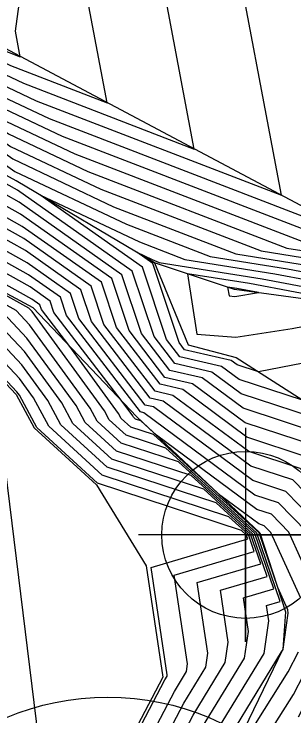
# Model space of a CAD drawing. Extents: x 2188792 to 2191981, y 386090 to 389710.
# Drawn here: x 2190404.54 to 2190412.38, y 387915.72 to 387935.42 of the extents above; entities that cross this region are included whole.
import ezdxf

# ---------------------------------------------------------------- set-up
doc = ezdxf.new("R2010")
doc.units = 0
for name, color, linetype in [('COGO Default Chain', 7, 'Continuous'), ('DTM Contours Major', 7, 'Continuous'), ('DTM Contours Minor', 7, 'Continuous'), ('Exist DTM Regular Point Underwater CELL', 7, 'Continuous'), ('PH Exist DTM Breakline', 7, 'Continuous')]:
    doc.layers.add(name, color=color, linetype=linetype)

msp = doc.modelspace()

# ---------------------------------------------------------------- linework, layer by layer
at = {"layer": 'COGO Default Chain'}
msp.add_circle((2190407.162, 387908.956), 7.295, dxfattribs=at)
at = {"layer": 'DTM Contours Major'}
for points in [[(2190389.655, 387936.926), (2190393.104, 387939.05), (2190394.171, 387940.252), (2190394.203, 387940.261), (2190397.158, 387939.904), (2190399.662, 387938.322), (2190400.187, 387937.69), (2190403.557, 387934.508), (2190404.041, 387934.165), (2190404.438, 387933.976), (2190407.148, 387932.931), (2190406.569, 387936.001), (2190407.01, 387939.241), (2190407.002, 387941.58), (2190408.063, 387943.76), (2190407.359, 387944.725), (2190407.185, 387944.936), (2190406.414, 387945.74), (2190400.736, 387948.238), (2190399.304, 387949.511), (2190398.269, 387950.275), (2190395.653, 387952.874), (2190384.937, 387944.489)], [(2190412.943, 387913.815), (2190414.666, 387917.15), (2190414.673, 387917.206), (2190414.376, 387920.636), (2190414.249, 387920.917), (2190412.554, 387922.67), (2190411.119, 387923.141), (2190408.989, 387924.722), (2190408.49, 387924.837), (2190407.056, 387926.711), (2190406.697, 387927.79), (2190404.81, 387929.125), (2190402.81, 387930.242), (2190400.169, 387931.341), (2190399.827, 387931.06), (2190399.786, 387930.964), (2190395.775, 387932.834), (2190395.1, 387933.263), (2190394.571, 387933.595), (2190393.424, 387934.779), (2190393.469, 387935.276), (2190393.162, 387936.988)], [(2190399.986, 387935.958), (2190401.983, 387934.073), (2190404.327, 387932.411), (2190406.242, 387931.502), (2190412.889, 387928.937), (2190413.623, 387928.82), (2190414.203, 387928.711), (2190414.677, 387928.794), (2190415.548, 387930.056), (2190415.709, 387930.214), (2190416.503, 387931.702), (2190416.526, 387931.813), (2190416.362, 387933.128), (2190416.146, 387932.971), (2190415.973, 387934.44), (2190415.087, 387936.416)], [(2190412.569, 387919.026), (2190411.733, 387920.87), (2190411.549, 387921.061), (2190411.393, 387921.112), (2190410.328, 387921.903), (2190408.44, 387923.62), (2190407.808, 387923.828), (2190407.54, 387924.073), (2190407.464, 387924.215), (2190406.068, 387926.133), (2190405.303, 387927.134), (2190405.259, 387927.264), (2190405.032, 387927.425), (2190400.931, 387929.717), (2190400.496, 387929.898), (2190400.44, 387929.851), (2190400.433, 387929.836), (2190396.838, 387931.511), (2190394.343, 387932.654), (2190394.038, 387932.793), (2190392.362, 387934.503)], [(2190407.761, 387913.151), (2190409.293, 387916.079), (2190409.912, 387917.094), (2190409.969, 387917.485), (2190409.671, 387919.464), (2190411.448, 387919.99), (2190411.163, 387920.826), (2190410.202, 387921.7), (2190407.141, 387922.708), (2190405.849, 387923.891), (2190405.479, 387924.581), (2190404.756, 387925.574), (2190403.522, 387926.886), (2190401.959, 387927.754), (2190400.573, 387928.653), (2190398.456, 387929.8), (2190396.388, 387930.747), (2190394.021, 387931.82), (2190393.506, 387932.344), (2190388.967, 387933.157), (2190382.363, 387933.798), (2190377.571, 387934.021), (2190372.926, 387934.215), (2190367.995, 387934.445)], [(2190412.62, 387924.587), (2190410.845, 387925.171), (2190410.353, 387925.536), (2190409.179, 387925.807), (2190408.81, 387926.288), (2190408.134, 387928.316), (2190405.255, 387930.353), (2190408.047, 387929.027), (2190409.32, 387928.536), (2190411.844, 387928.132), (2190413.841, 387927.756)], [(2190410.635, 387914.445), (2190412.22, 387916.958), (2190412.512, 387917.524)]]:
    msp.add_lwpolyline(points, dxfattribs=at)
at = {"layer": 'DTM Contours Minor'}
for points in [[(2190391.931, 387937.304), (2190394.289, 387939.959), (2190394.393, 387939.989), (2190397.124, 387939.659), (2190399.439, 387938.197), (2190400.147, 387937.343), (2190403.242, 387934.421), (2190404.099, 387933.814), (2190404.798, 387933.481), (2190409.587, 387931.634), (2190408.565, 387937.059), (2190409.286, 387942.357), (2190409.177, 387942.529), (2190407.583, 387944.715), (2190407.169, 387945.218), (2190405.333, 387947.132), (2190401.114, 387948.988), (2190400.051, 387949.934), (2190398.672, 387950.951), (2190395.19, 387954.41), (2190386.881, 387947.909)], [(2190390.717, 387939.129), (2190394.736, 387942.043), (2190394.778, 387940.441), (2190397.193, 387940.149), (2190399.886, 387938.447), (2190400.227, 387938.036), (2190403.871, 387934.595), (2190403.984, 387934.515), (2190404.077, 387934.471), (2190404.708, 387934.228), (2190404.573, 387934.943), (2190404.676, 387935.698), (2190404.659, 387940.566), (2190406.306, 387943.95), (2190406.149, 387944.94), (2190400.357, 387947.488), (2190398.557, 387949.089), (2190397.865, 387949.6), (2190396.116, 387951.337), (2190382.993, 387941.069)], [(2190400.066, 387936.651), (2190402.612, 387934.247), (2190404.213, 387933.113), (2190405.52, 387932.492), (2190414.317, 387929.098), (2190414.334, 387929.095), (2190414.348, 387929.093), (2190414.359, 387929.095), (2190414.39, 387929.141), (2190414.37, 387929.328), (2190412.453, 387938.342)], [(2190400.106, 387936.997), (2190402.927, 387934.334), (2190404.156, 387933.463), (2190405.159, 387932.987), (2190412.027, 387930.337), (2190410.56, 387938.118)], [(2190398.097, 387937.445), (2190399.905, 387935.266), (2190401.353, 387933.899), (2190404.441, 387931.71), (2190406.964, 387930.512), (2190411.462, 387928.777), (2190412.911, 387928.545), (2190414.058, 387928.329), (2190414.995, 387928.492), (2190415.6, 387929.369), (2190416.28, 387930.038), (2190416.872, 387931.148), (2190417.016, 387931.846), (2190416.816, 387933.453), (2190416.961, 387933.978), (2190416.59, 387934.368), (2190415.59, 387936.596)], [(2190397.874, 387937.32), (2190399.865, 387934.919), (2190401.038, 387933.812), (2190404.499, 387931.359), (2190407.325, 387930.017), (2190410.748, 387928.696), (2190412.555, 387928.407), (2190413.986, 387928.138), (2190415.154, 387928.342), (2190415.626, 387929.025), (2190416.565, 387929.95), (2190417.057, 387930.872), (2190417.261, 387931.863), (2190417.085, 387933.279), (2190417.31, 387934.093), (2190416.734, 387934.698), (2190415.842, 387936.687)], [(2190412.509, 387915.701), (2190413.374, 387917.374), (2190413.445, 387917.907), (2190413.292, 387919.67), (2190412.74, 387920.889), (2190411.951, 387921.704), (2190411.283, 387921.924), (2190408.171, 387924.234), (2190408.077, 387924.255), (2190406.004, 387926.965), (2190405.834, 387927.475), (2190404.943, 387928.105), (2190401.682, 387929.927), (2190400.365, 387930.475), (2190400.195, 387930.335), (2190400.174, 387930.287), (2190394.553, 387932.906), (2190394.354, 387933.033), (2190394.197, 387933.132), (2190392.641, 387934.737), (2190392.656, 387934.903), (2190392.239, 387937.225)], [(2190412.654, 387915.072), (2190413.804, 387917.3), (2190413.854, 387917.673), (2190413.654, 387919.992), (2190413.243, 387920.898), (2190412.152, 387922.026), (2190411.228, 387922.33), (2190408.444, 387924.396), (2190408.215, 387924.449), (2190406.355, 387926.88), (2190406.122, 387927.58), (2190404.899, 387928.445), (2190402.058, 387930.032), (2190400.3, 387930.764), (2190400.072, 387930.576), (2190400.045, 387930.513), (2190394.96, 387932.882), (2190394.602, 387933.11), (2190394.322, 387933.286), (2190392.902, 387934.751), (2190392.927, 387935.028), (2190392.546, 387937.146)], [(2190412.798, 387914.444), (2190414.235, 387917.225), (2190414.264, 387917.44), (2190414.015, 387920.314), (2190413.746, 387920.907), (2190412.353, 387922.348), (2190411.174, 387922.736), (2190408.717, 387924.559), (2190408.352, 387924.643), (2190406.706, 387926.796), (2190406.409, 387927.685), (2190404.855, 387928.785), (2190402.434, 387930.137), (2190400.234, 387931.052), (2190399.95, 387930.818), (2190399.915, 387930.739), (2190395.368, 387932.858), (2190394.851, 387933.186), (2190394.446, 387933.441), (2190393.163, 387934.765), (2190393.198, 387935.152), (2190392.854, 387937.067)], [(2190397.65, 387937.195), (2190399.825, 387934.573), (2190400.724, 387933.725), (2190404.556, 387931.009), (2190407.686, 387929.522), (2190410.034, 387928.616), (2190412.2, 387928.27), (2190413.914, 387927.947), (2190415.313, 387928.191), (2190415.652, 387928.682), (2190416.85, 387929.861), (2190417.241, 387930.595), (2190417.506, 387931.88), (2190417.354, 387933.104), (2190417.659, 387934.208), (2190416.878, 387935.028), (2190416.094, 387936.777)], [(2190423.613, 387924.365), (2190422.451, 387923.867), (2190422.097, 387923.776), (2190421.757, 387923.603), (2190419.613, 387922.987), (2190414.784, 387921.041), (2190414.662, 387921.019), (2190412.755, 387922.991), (2190411.064, 387923.547), (2190409.262, 387924.885), (2190408.628, 387925.031), (2190407.407, 387926.627), (2190406.984, 387927.895), (2190404.766, 387929.465), (2190403.186, 387930.348), (2190400.104, 387931.63), (2190399.705, 387931.301), (2190399.657, 387931.19), (2190396.182, 387932.809), (2190395.348, 387933.339), (2190394.695, 387933.75), (2190393.685, 387934.792), (2190393.74, 387935.4), (2190393.469, 387936.909)], [(2190400.026, 387936.305), (2190402.297, 387934.16), (2190404.27, 387932.762), (2190405.881, 387931.997), (2190413.603, 387929.018), (2190413.978, 387928.958), (2190414.275, 387928.902), (2190414.518, 387928.944), (2190415.219, 387929.96), (2190414.767, 387934.113), (2190414.152, 387937)], [(2190399.946, 387935.612), (2190401.668, 387933.986), (2190404.384, 387932.061), (2190406.603, 387931.007), (2190412.176, 387928.857), (2190413.267, 387928.682), (2190414.131, 387928.52), (2190414.836, 387928.643), (2190415.574, 387929.712), (2190415.995, 387930.126), (2190416.687, 387931.425), (2190416.771, 387931.83), (2190416.547, 387933.627), (2190416.612, 387933.863), (2190416.445, 387934.038), (2190415.338, 387936.506)], [(2190420.494, 387936.302), (2190421.282, 387935.344), (2190420.226, 387934.052), (2190419.524, 387931.993), (2190418.359, 387929.897), (2190421.13, 387927.662), (2190419.659, 387927.451), (2190418.569, 387926.749), (2190417.74, 387926.832), (2190417.922, 387926.526), (2190413.556, 387925.803), (2190411.384, 387925.381), (2190410.79, 387925.576), (2190410.625, 387925.699), (2190409.316, 387926.001), (2190409.161, 387926.204), (2190408.422, 387928.421), (2190407.974, 387928.738), (2190408.408, 387928.532)], [(2190422.625, 387926.389), (2190422.231, 387926.314), (2190421.788, 387926.124), (2190420.772, 387925.86), (2190419.796, 387925.363), (2190419.004, 387925.136), (2190417.22, 387924.417), (2190413.555, 387923.752), (2190413.358, 387923.956), (2190410.9, 387924.765), (2190410.08, 387925.373), (2190409.041, 387925.613), (2190408.46, 387926.373), (2190407.847, 387928.211), (2190404.633, 387930.485), (2190404.314, 387930.663), (2190399.908, 387932.496), (2190399.337, 387932.027), (2190399.269, 387931.867), (2190397.403, 387932.737), (2190396.094, 387933.568), (2190395.069, 387934.214), (2190394.468, 387934.833), (2190394.553, 387935.772)], [(2190408.408, 387928.532), (2190408.606, 387928.455), (2190411.488, 387927.995), (2190413.769, 387927.566), (2190415.632, 387927.89), (2190415.703, 387927.995), (2190417.421, 387929.685), (2190417.611, 387930.041), (2190417.997, 387931.913), (2190417.892, 387932.756), (2190418.356, 387934.437), (2190417.167, 387935.687)], [(2190423.153, 387925.015), (2190422.23, 387924.619), (2190421.656, 387924.471), (2190421.103, 387924.189), (2190419.41, 387923.703), (2190415.596, 387922.167), (2190414.293, 387921.93), (2190412.956, 387923.313), (2190411.009, 387923.953), (2190409.535, 387925.047), (2190408.766, 387925.225), (2190407.758, 387926.542), (2190407.272, 387928.001), (2190404.721, 387929.805), (2190403.562, 387930.453), (2190400.038, 387931.918), (2190399.582, 387931.543), (2190399.527, 387931.416), (2190396.589, 387932.785), (2190395.597, 387933.415), (2190394.82, 387933.905), (2190393.946, 387934.806), (2190394.011, 387935.524)], [(2190422.692, 387925.664), (2190422.009, 387925.372), (2190421.214, 387925.165), (2190420.45, 387924.776), (2190419.207, 387924.419), (2190416.408, 387923.292), (2190413.924, 387922.841), (2190413.157, 387923.635), (2190410.954, 387924.359), (2190409.807, 387925.21), (2190408.903, 387925.419), (2190408.109, 387926.457), (2190407.559, 387928.106), (2190404.677, 387930.145), (2190403.938, 387930.558), (2190399.973, 387932.207), (2190399.46, 387931.785), (2190399.398, 387931.642), (2190396.996, 387932.761), (2190395.845, 387933.492), (2190394.944, 387934.059), (2190394.207, 387934.82), (2190394.282, 387935.648)], [(2190409.82, 387915.418), (2190410.998, 387917.349), (2190411.106, 387918.093), (2190410.964, 387919.038), (2190411.812, 387919.289), (2190411.283, 387920.844), (2190409.497, 387922.468), (2190407.408, 387923.156), (2190406.526, 387923.964), (2190406.273, 387924.435), (2190404.898, 387926.324), (2190404.236, 387927.028), (2190401.262, 387928.68), (2190400.567, 387929.131), (2190399.504, 387929.707), (2190395.57, 387931.51), (2190394.028, 387932.209), (2190393.049, 387933.208), (2190390.161, 387933.724), (2190389.983, 387934.652), (2190380.489, 387934.811), (2190379.824, 387934.875), (2190379.341, 387934.898), (2190370.572, 387935.264)], [(2190412.931, 387919.348), (2190412.236, 387920.88), (2190411.75, 387921.383), (2190411.338, 387921.518), (2190408.526, 387923.605), (2190408.088, 387924.004), (2190407.941, 387924.052), (2190407.879, 387924.109), (2190407.861, 387924.142), (2190407.537, 387924.588), (2190405.653, 387927.05), (2190405.547, 387927.369), (2190404.988, 387927.765), (2190401.306, 387929.822), (2190400.431, 387930.186), (2190400.317, 387930.093), (2190400.304, 387930.061), (2190394.146, 387932.93), (2190394.105, 387932.957), (2190394.073, 387932.977), (2190392.38, 387934.724)], [(2190410.348, 387914.756), (2190412.033, 387917.519), (2190412.075, 387917.586), (2190412.082, 387917.599), (2190412.216, 387918.608), (2190412.208, 387918.704), (2190411.925, 387919.328), (2190411.403, 387920.861), (2190408.793, 387923.236), (2190407.674, 387923.604), (2190407.202, 387924.036), (2190407.067, 387924.289), (2190405.04, 387927.074), (2190404.95, 387927.17), (2190400.566, 387929.606), (2190400.56, 387929.61), (2190400.552, 387929.614), (2190394.752, 387932.273), (2190394.035, 387932.598), (2190392.591, 387934.071), (2190391.355, 387934.292)], [(2190410.084, 387915.087), (2190411.541, 387917.476), (2190411.675, 387918.397), (2190411.611, 387918.825), (2190411.995, 387918.939), (2190411.343, 387920.852), (2190409.145, 387922.852), (2190407.541, 387923.38), (2190406.864, 387924), (2190406.67, 387924.362), (2190404.969, 387926.699), (2190404.593, 387927.099), (2190400.914, 387929.143), (2190400.564, 387929.37), (2190400.028, 387929.66), (2190395.161, 387931.892), (2190394.031, 387932.403), (2190392.82, 387933.639), (2190390.758, 387934.008)], [(2190408.341, 387913.425), (2190409.557, 387915.749), (2190410.455, 387917.222), (2190410.538, 387917.789), (2190410.317, 387919.251), (2190411.63, 387919.639), (2190411.223, 387920.835), (2190409.85, 387922.084), (2190407.274, 387922.932), (2190406.187, 387923.927), (2190405.876, 387924.508), (2190404.827, 387925.949), (2190403.879, 387926.957), (2190401.611, 387928.217), (2190400.57, 387928.892), (2190398.98, 387929.753), (2190395.979, 387931.129), (2190394.024, 387932.014), (2190393.277, 387932.776), (2190389.564, 387933.441)], [(2190392.939, 387883.744), (2190393.139, 387886.851), (2190393.737, 387888.394), (2190393.72, 387889.906), (2190395.855, 387892.841), (2190398.307, 387895.886), (2190401.227, 387901.383), (2190401.736, 387904.395), (2190402.507, 387907.79), (2190405.536, 387912.515), (2190404.231, 387923.192), (2190404.167, 387923.907), (2190401.934, 387926.658), (2190399.906, 387927.973), (2190396.808, 387929.65), (2190393.715, 387931.051), (2190387.287, 387932.11), (2190385.418, 387932.197), (2190384.934, 387932.13), (2190376.082, 387932.542), (2190375.207, 387931.841), (2190366.411, 387932.251)], [(2190406.601, 387912.603), (2190408.766, 387916.741), (2190408.826, 387916.84), (2190408.831, 387916.878), (2190408.378, 387919.89), (2190411.083, 387920.69), (2190411.043, 387920.808), (2190410.907, 387920.932), (2190406.875, 387922.26), (2190405.173, 387923.818), (2190404.685, 387924.728), (2190404.614, 387924.824), (2190402.808, 387926.744), (2190402.656, 387926.828), (2190400.58, 387928.175), (2190397.407, 387929.892), (2190397.207, 387929.984), (2190394.014, 387931.43), (2190393.964, 387931.481), (2190393.524, 387931.56), (2190387.398, 387932.567)], [(2190407.181, 387912.877), (2190409.029, 387916.41), (2190409.369, 387916.967), (2190409.4, 387917.182), (2190409.024, 387919.677), (2190411.265, 387920.34), (2190411.103, 387920.817), (2190410.554, 387921.316), (2190407.008, 387922.484), (2190405.511, 387923.855), (2190405.082, 387924.654), (2190404.685, 387925.199), (2190403.165, 387926.815), (2190402.308, 387927.291), (2190400.576, 387928.414), (2190397.931, 387929.846), (2190396.798, 387930.366), (2190394.018, 387931.625), (2190393.735, 387931.913), (2190391.246, 387932.358)], [(2190413.697, 387927.375), (2190411.132, 387927.857), (2190409.395, 387928.135), (2190409.661, 387926.435), (2190410.748, 387926.351), (2190412.334, 387926.6), (2190413.633, 387926.852), (2190414.928, 387927.066), (2190414.647, 387927.54), (2190413.697, 387927.375)], [(2190410.777, 387927.719), (2190410.522, 387927.76), (2190410.561, 387927.511), (2190410.72, 387927.499), (2190411.39, 387927.604), (2190410.777, 387927.719)], [(2190411.046, 387914.24), (2190412.364, 387916.329), (2190412.943, 387917.449)]]:
    msp.add_lwpolyline(points, dxfattribs=at)
at = {"layer": 'Exist DTM Regular Point Underwater CELL'}
msp.add_lwpolyline([(2190411.023, 387923.806), (2190411.023, 387917.806), (2190411.023, 387920.806), (2190414.023, 387920.806), (2190408.023, 387920.806)], dxfattribs=at)
msp.add_circle((2190411.023, 387920.806), 2.344, dxfattribs=at)
at = {"layer": 'PH Exist DTM Breakline'}
for points in [[(2190405.25, 387953.617), (2190406.924, 387949.477), (2190410.733, 387944.58), (2190414.967, 387938.716), (2190417.932, 387937.436), (2190420.062, 387934.999), (2190419.081, 387931.986), (2190417.96, 387929.518), (2190415.717, 387927.809), (2190413.666, 387927.294), (2190410.716, 387927.696), (2190408.475, 387928.441), (2190404.599, 387930.743), (2190399.694, 387933.44), (2190396.705, 387936.665), (2190395.755, 387936.322), (2190395.616, 387934.894), (2190397.112, 387933.882), (2190398.819, 387932.652), (2190399.035, 387932.622)], [(2190414.351, 387929.102), (2190403.967, 387934.622), (2190400.302, 387938.68), (2190397.262, 387940.646), (2190394.116, 387940.386), (2190391.805, 387937.336), (2190392.248, 387934.717), (2190394.041, 387932.937), (2190400.56, 387929.613), (2190405.062, 387927.192), (2190407.981, 387924.12), (2190411.426, 387920.865), (2190412.146, 387918.649), (2190412.072, 387917.601), (2190410.569, 387914.478), (2190409.097, 387912.052), (2190407.157, 387907.788), (2190406.505, 387905.184), (2190405.325, 387898.816), (2190402.894, 387894.9), (2190400.449, 387892.102), (2190399.472, 387888.556), (2190401.91, 387881.874)], [(2190365.932, 387933.483), (2190375.577, 387933.034), (2190385.223, 387932.585), (2190387.2, 387932.493), (2190394.014, 387931.388), (2190397.294, 387929.902), (2190400.58, 387928.123), (2190402.731, 387926.729), (2190404.599, 387924.743), (2190405.1, 387923.811), (2190406.846, 387922.212), (2190408.239, 387919.935), (2190408.709, 387916.812), (2190406.476, 387912.544)], [(2190408.475, 387928.441), (2190409.416, 387926.142), (2190410.762, 387925.78), (2190413.428, 387924.068), (2190414.7, 387920.925), (2190414.817, 387917.123), (2190413.078, 387913.228), (2190410.816, 387911.197), (2190407.157, 387907.788)]]:
    msp.add_lwpolyline(points, dxfattribs=at)

doc.saveas('drawing.dxf')
